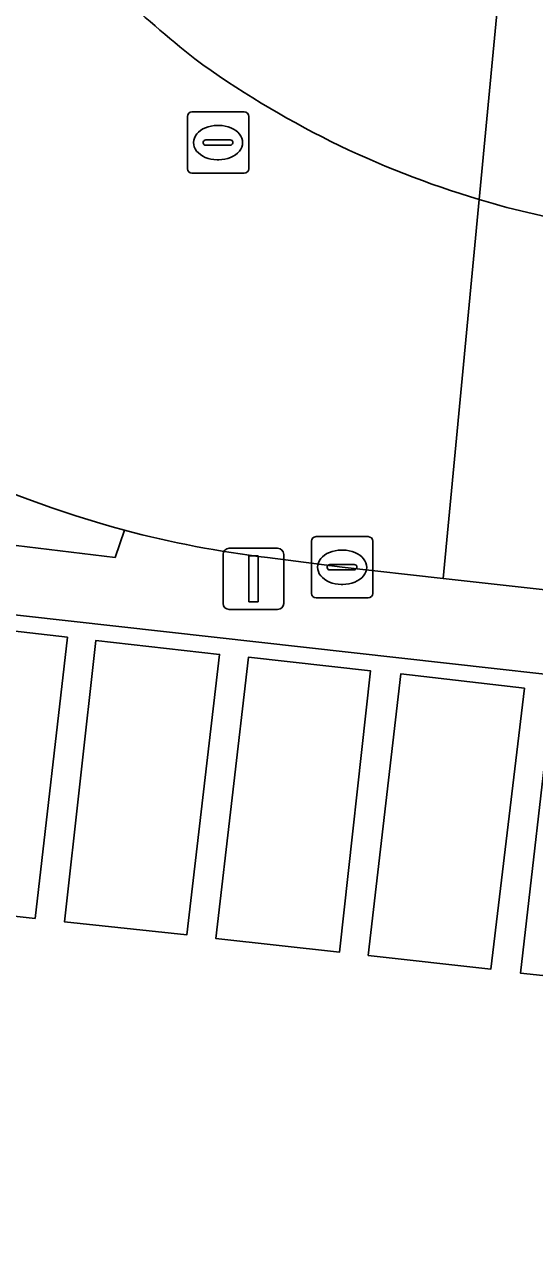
# Model space of a CAD drawing. Extents: x 162026 to 163502, y 387295 to 388169.
# Drawn here: x 162268.66 to 162276.98, y 387533.84 to 387553.98 of the extents above; entities that cross this region are included whole.
import ezdxf

# ---------------------------------------------------------------- set-up
doc = ezdxf.new("R2010")
doc.units = 0
for name, color, linetype in [('IMGEO_Groenvoorziening', 7, 'Continuous'), ('IMGEO_Haag', 7, 'Continuous'), ('IMGEO_Kolk', 7, 'Continuous'), ('IMGEO_Lichtmast', 7, 'Continuous'), ('IMGEO_Parkeervlak_open', 7, 'Continuous'), ('IMGEO_Rijbaan_lokaal_gesloten', 7, 'Continuous'), ('IMGEO_Rijbaan_lokaal_open', 7, 'Continuous'), ('IMGEO_Rioolput', 7, 'Continuous'), ('IMGEO_Voetpad_open', 7, 'Continuous')]:
    doc.layers.add(name, color=color, linetype=linetype)

msp = doc.modelspace()

# ---------------------------------------------------------------- linework, layer by layer
at = {"layer": 'IMGEO_Groenvoorziening'}
for points in [[(162270.293, 387545.729), (162270.14, 387545.285), (162268.163, 387545.52), (162255.721, 387547.048), (162255.559, 387545.794), (162289.409, 387542.008), (162288.892, 387537.162), (162289.865, 387537.045), (162290.544, 387543.267), (162289.219, 387543.416), (162275.494, 387544.94)], [(162275.494, 387544.94), (162273.847, 387545.123), (162272.626, 387545.282)]]:
    msp.add_lwpolyline(points, dxfattribs=at)
msp.add_arc((162274.603, 387561.912), 16.747, 255.0868, 263.2205, dxfattribs=at)
at = {"layer": 'IMGEO_Haag'}
for points in [[(162270.293, 387545.729), (162270.14, 387545.285), (162268.163, 387545.52), (162255.721, 387547.048), (162255.559, 387545.794), (162289.409, 387542.008)], [(162289.409, 387542.008), (162288.892, 387537.162), (162289.865, 387537.045), (162290.544, 387543.267), (162289.219, 387543.416), (162275.494, 387544.94), (162273.847, 387545.123), (162272.626, 387545.282)]]:
    msp.add_lwpolyline(points, dxfattribs=at)
msp.add_arc((162274.603, 387561.912), 16.747, 255.0868, 263.2205, dxfattribs=at)
at = {"layer": 'IMGEO_Kolk'}
for p, q in [((162273.346, 387544.697), (162273.346, 387545.549)), ((162273.421, 387545.623), (162274.273, 387545.623)), ((162274.347, 387545.549), (162274.347, 387544.697)), ((162273.834, 387545.403), (162273.859, 387545.403)), ((162273.605, 387545.117), (162273.605, 387545.129)), ((162274.043, 387545.08), (162273.645, 387545.08)), ((162273.648, 387545.166), (162274.046, 387545.166)), ((162274.089, 387545.129), (162274.089, 387545.117)), ((162273.857, 387544.843), (162273.832, 387544.843)), ((162274.273, 387544.623), (162273.421, 387544.623))]:
    msp.add_line(p, q, dxfattribs=at)
for points in [[(162273.346, 387544.697), (162273.346, 387545.549)], [(162273.421, 387545.623), (162274.273, 387545.623)], [(162274.347, 387545.549), (162274.347, 387544.697)], [(162274.273, 387544.623), (162273.421, 387544.623)]]:
    msp.add_lwpolyline(points, dxfattribs=at)
for centre, radius, start, end in [((162273.423, 387545.547), 0.0765, 91.552, 178.448), ((162273.423, 387545.547), 0.0765, 91.552, 178.448), ((162274.271, 387545.547), 0.0765, 1.552, 88.448), ((162274.271, 387545.547), 0.0765, 1.552, 88.448), ((162273.645, 387545.126), 0.0403, 85.8775, 175.7526), ((162273.642, 387545.116), 0.0366, 178.938, 274.7102), ((162274.046, 387545.123), 0.043, 264.8664, 352.4533), ((162274.05, 387545.128), 0.0386, 1.7309, 96.639), ((162273.423, 387544.699), 0.0765, 181.552, 268.448), ((162273.423, 387544.699), 0.0765, 181.552, 268.448), ((162274.271, 387544.699), 0.0765, 271.552, 358.448), ((162274.271, 387544.699), 0.0765, 271.552, 358.448)]:
    msp.add_arc(centre, radius, start, end, dxfattribs=at)
for centre, major_axis, ratio, start_param, end_param in [((162273.833, 387545.123), (-0.387, 0.002), 0.722429, 4.712389, 7.853982), ((162273.858, 387545.123), (-0.39, 0.002), 0.717154, 1.570796, 4.712389)]:
    msp.add_ellipse(centre, major_axis=major_axis, ratio=ratio, start_param=start_param, end_param=end_param, dxfattribs=at)
at = {"layer": 'IMGEO_Lichtmast'}
for p, q in [((162271.904, 387544.534), (162271.904, 387545.334)), ((162271.904, 387545.334), (162271.904, 387544.534)), ((162272.004, 387545.434), (162272.794, 387545.434)), ((162272.794, 387545.434), (162272.004, 387545.434)), ((162272.894, 387545.334), (162272.894, 387544.534)), ((162272.894, 387544.534), (162272.894, 387545.334)), ((162272.794, 387544.434), (162272.004, 387544.434)), ((162272.004, 387544.434), (162272.794, 387544.434))]:
    msp.add_line(p, q, dxfattribs=at)
msp.add_lwpolyline([(162272.324, 387545.309), (162272.474, 387545.309), (162272.474, 387544.559), (162272.324, 387544.559), (162272.324, 387545.309)], dxfattribs=at)
for centre, start, end in [((162272.004, 387545.334), 90, 180), ((162272.004, 387545.334), 90, 180), ((162272.794, 387545.334), 0, 90), ((162272.794, 387545.334), 360, 90), ((162272.004, 387544.534), 180, 270), ((162272.004, 387544.534), 180, 270), ((162272.794, 387544.534), 270, 0), ((162272.794, 387544.534), 270, 0)]:
    msp.add_arc(centre, 0.1, start, end, dxfattribs=at)
at = {"layer": 'IMGEO_Parkeervlak_open'}
for points in [[(162269.362, 387543.981), (162267.375, 387544.209), (162266.829, 387539.611), (162268.835, 387539.388)], [(162271.846, 387543.7), (162269.824, 387543.927), (162269.316, 387539.332), (162271.31, 387539.12)], [(162274.309, 387543.432), (162272.316, 387543.655), (162271.786, 387539.06), (162273.803, 387538.836)], [(162274.805, 387543.381), (162274.274, 387538.784), (162276.275, 387538.562), (162276.822, 387543.148)], [(162279.278, 387542.872), (162277.285, 387543.098), (162276.761, 387538.494), (162278.775, 387538.283)]]:
    msp.add_lwpolyline(points, close=True, dxfattribs=at)
at = {"layer": 'IMGEO_Rijbaan_lokaal_gesloten'}
for points in [[(162272.626, 387545.282), (162273.847, 387545.123), (162275.494, 387544.94), (162276.084, 387551.129)], [(162276.084, 387551.129), (162275.494, 387544.94), (162289.219, 387543.416), (162290.544, 387543.267), (162293.063, 387542.996), (162294.038, 387542.89), (162295.355, 387542.748), (162303.857, 387541.804), (162306.302, 387541.532), (162307.308, 387541.425), (162311.49, 387540.981), (162331.3, 387538.759), (162334.719, 387538.38), (162335.41, 387544.327)]]:
    msp.add_lwpolyline(points, dxfattribs=at)
for centre, radius, start, end in [((162282.482, 387567.416), 17.822, 220.8686, 231.7265), ((162280.41, 387565.718), 15.217, 233.8925, 253.4822), ((162280.361, 387565.469), 14.965, 253.3916, 260.6146), ((162274.617, 387561.953), 16.79, 232.5019, 255.0775), ((162274.603, 387561.912), 16.747, 255.0868, 263.2205)]:
    msp.add_arc(centre, radius, start, end, dxfattribs=at)
at = {"layer": 'IMGEO_Rijbaan_lokaal_open'}
msp.add_lwpolyline([(162308.179, 387539.924), (162307.649, 387535.045), (162306.672, 387535.157), (162307.308, 387541.425), (162306.302, 387541.532), (162306.166, 387540.51), (162300.938, 387541.058), (162300.337, 387535.509), (162299.886, 387535.548), (162300.494, 387541.105), (162295.194, 387541.661), (162295.355, 387542.748), (162294.038, 387542.89), (162293.377, 387536.655), (162292.391, 387536.754), (162289.865, 387537.045), (162288.892, 387537.162), (162289.409, 387542.008), (162255.559, 387545.794), (162254.005, 387545.971), (162252.202, 387546.177), (162251.672, 387541.313), (162250.593, 387541.437), (162249.002, 387527.305)], dxfattribs=at)
for points in [[(162266.829, 387539.611), (162267.375, 387544.209), (162269.362, 387543.981), (162268.835, 387539.388)], [(162271.31, 387539.12), (162269.316, 387539.332), (162269.824, 387543.927), (162271.846, 387543.7)], [(162273.803, 387538.836), (162271.786, 387539.06), (162272.316, 387543.655), (162274.309, 387543.432)], [(162276.275, 387538.562), (162274.274, 387538.784), (162274.805, 387543.381), (162276.822, 387543.148)], [(162278.775, 387538.283), (162276.761, 387538.494), (162277.285, 387543.098), (162279.278, 387542.872)]]:
    msp.add_lwpolyline(points, close=True, dxfattribs=at)
at = {"layer": 'IMGEO_Rioolput'}
for p, q in [((162271.396, 387552.558), (162272.248, 387552.558)), ((162271.321, 387551.632), (162271.321, 387552.484)), ((162271.809, 387552.338), (162271.834, 387552.338)), ((162272.322, 387552.484), (162272.322, 387551.632)), ((162271.623, 387552.101), (162272.021, 387552.101)), ((162271.58, 387552.052), (162271.58, 387552.064)), ((162272.018, 387552.015), (162271.62, 387552.015)), ((162272.064, 387552.064), (162272.064, 387552.052)), ((162271.832, 387551.778), (162271.807, 387551.778)), ((162272.248, 387551.558), (162271.396, 387551.558))]:
    msp.add_line(p, q, dxfattribs=at)
for points in [[(162271.396, 387552.558), (162272.248, 387552.558)], [(162271.321, 387551.632), (162271.321, 387552.484)], [(162272.322, 387552.484), (162272.322, 387551.632)], [(162272.248, 387551.558), (162271.396, 387551.558)]]:
    msp.add_lwpolyline(points, dxfattribs=at)
for centre, radius, start, end in [((162271.398, 387552.482), 0.0765, 91.552, 178.448), ((162271.398, 387552.482), 0.0765, 91.552, 178.448), ((162272.246, 387552.482), 0.0765, 1.552, 88.448), ((162272.246, 387552.482), 0.0765, 1.552, 88.448), ((162271.62, 387552.061), 0.0403, 85.8775, 175.7526), ((162272.025, 387552.063), 0.0386, 1.7309, 96.639), ((162271.617, 387552.051), 0.0366, 178.938, 274.7102), ((162272.021, 387552.058), 0.043, 264.8664, 352.4533), ((162271.398, 387551.634), 0.0765, 181.552, 268.448), ((162271.398, 387551.634), 0.0765, 181.552, 268.448), ((162272.246, 387551.634), 0.0765, 271.552, 358.448), ((162272.246, 387551.634), 0.0765, 271.552, 358.448)]:
    msp.add_arc(centre, radius, start, end, dxfattribs=at)
for centre, major_axis, ratio, start_param, end_param in [((162271.808, 387552.058), (-0.387, 0.002), 0.722429, 4.712389, 7.853982), ((162271.833, 387552.058), (-0.39, 0.002), 0.717154, 1.570796, 4.712389)]:
    msp.add_ellipse(centre, major_axis=major_axis, ratio=ratio, start_param=start_param, end_param=end_param, dxfattribs=at)
at = {"layer": 'IMGEO_Voetpad_open'}
for points in [[(162276.084, 387551.129), (162276.745, 387558.061), (162278.491, 387573.437), (162278.751, 387575.978), (162278.897, 387577.398), (162279.501, 387583.06), (162279.706, 387584.469), (162284.468, 387626.843), (162285.173, 387631.635)], [(162370.078, 387547.752), (162276.745, 387558.061), (162276.084, 387551.129)], [(162268.163, 387545.52), (162270.14, 387545.285), (162270.293, 387545.729)]]:
    msp.add_lwpolyline(points, dxfattribs=at)
for centre, radius, start, end in [((162282.482, 387567.416), 17.822, 220.8686, 231.7265), ((162280.41, 387565.718), 15.217, 233.8925, 253.4822), ((162280.361, 387565.469), 14.965, 253.3916, 260.6146), ((162274.617, 387561.953), 16.79, 232.5019, 255.0775)]:
    msp.add_arc(centre, radius, start, end, dxfattribs=at)

doc.saveas('drawing.dxf')
